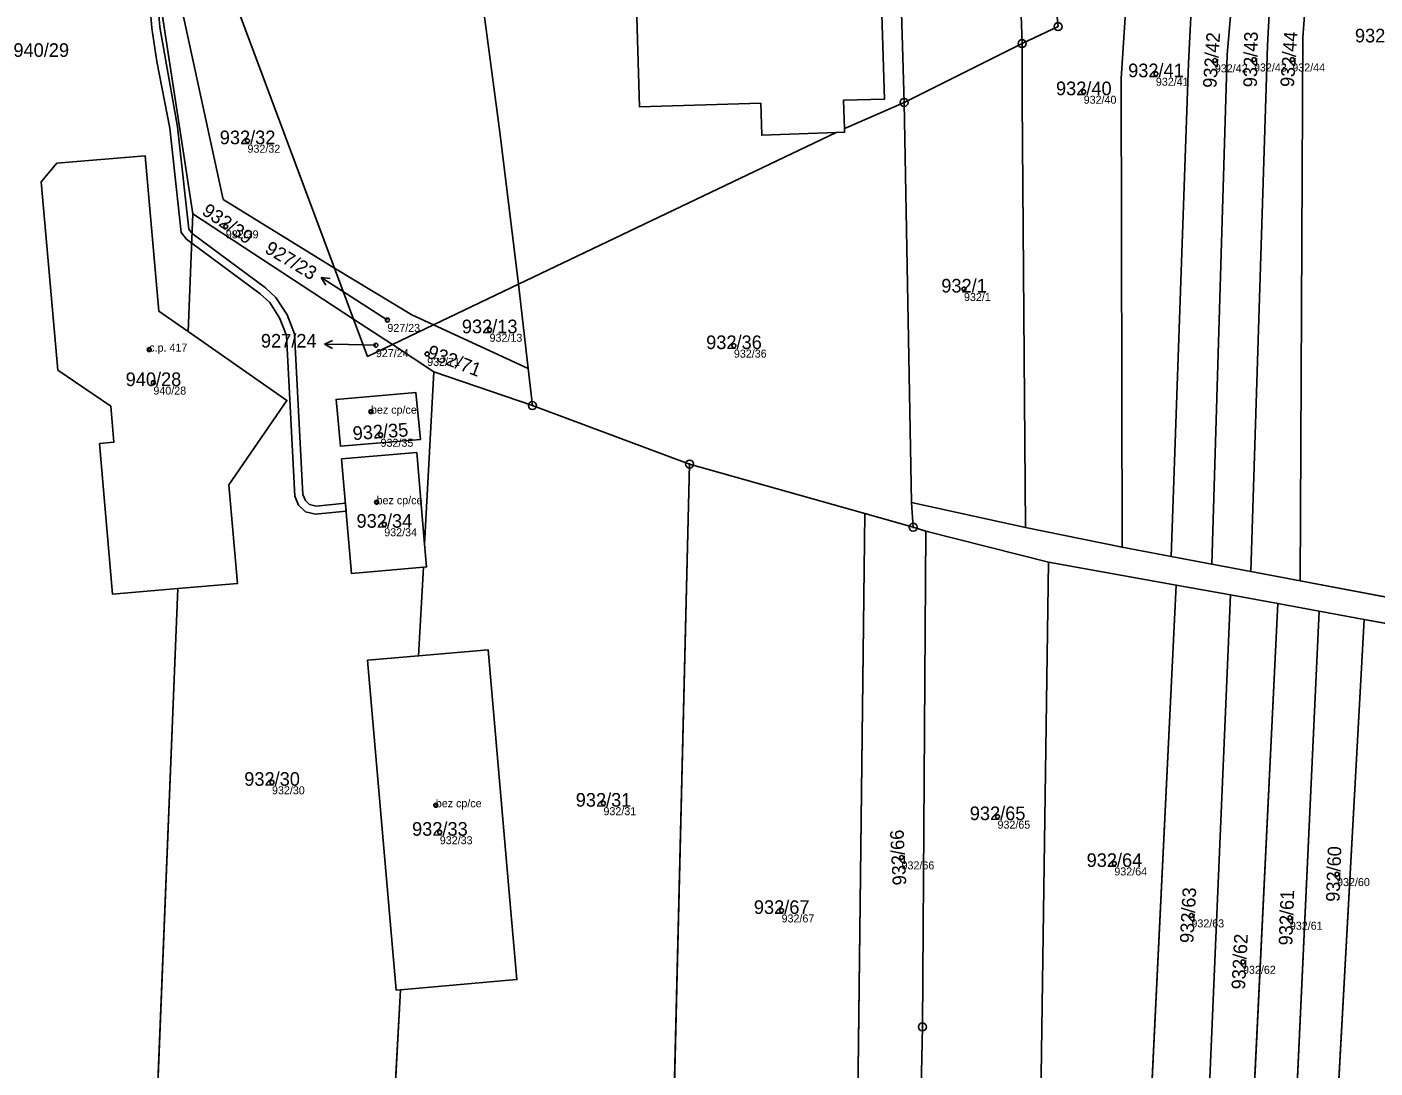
# Model space of a CAD drawing. Extents: x -603967 to -594699, y -1179315 to -1165625.
# Drawn here: x -597028 to -596859.5, y -1172363.4 to -1172233.4 of the extents above; entities that cross this region are included whole.
import ezdxf

# ---------------------------------------------------------------- set-up
doc = ezdxf.new("R2010")
doc.units = 0
for name, color, linetype in [('Definiční body', 7, 'Continuous'), ('Hranice parcel', 7, 'Continuous'), ('Parcelní čísla', 7, 'Continuous'), ('Polygon budovy', 7, 'Continuous'), ('Polygon parcely', 7, 'Continuous'), ('Pop  PČ popisy', 7, 'Continuous'), ('Věcná břemena k části', 7, 'Continuous'), ('Značky bodu BP', 7, 'Continuous'), ('Značky budov', 7, 'Continuous')]:
    doc.layers.add(name, color=color, linetype=linetype)

msp = doc.modelspace()

# ---------------------------------------------------------------- linework, layer by layer
at = {"layer": 'Definiční body'}
for centre in [(-596879.54, -1172237.55994), (-596874.65, -1172237.44994), (-596869.86, -1172237.44994), (-596886.91, -1172239.22994), (-596895.93, -1172241.47994), (-597000.42, -1172247.59994), (-597003.13, -1172258.29994), (-596910.89, -1172266.12994), (-596982.94, -1172269.98994), (-596970.17, -1172271.21994), (-597012.7, -1172273.68994), (-596984.38, -1172273.13994), (-596977.97, -1172274.22994), (-596939.64, -1172273.19994), (-597012.18, -1172277.81994), (-596984.99, -1172281.44994), (-596983.79, -1172284.33994), (-596984.29, -1172292.75994), (-596983.33, -1172295.51994), (-596997.36, -1172327.75994), (-596976.89, -1172330.61994), (-596955.94, -1172330.36994), (-596906.7, -1172332.04994), (-596976.39, -1172333.99994), (-596918.69, -1172337.13994), (-596892.1, -1172337.89994), (-596864.27, -1172339.22994), (-596933.68, -1172343.76994), (-596882.47, -1172344.38994), (-596870.17, -1172344.67994), (-596876.02, -1172350.18994)]:
    msp.add_circle(centre, 0.25, dxfattribs=at)
at = {"layer": 'Hranice parcel'}
for p, q in [((-597013.08, -1172200.47), (-596989.54, -1172263.52)), ((-597007.24, -1172256.74), (-597011.56, -1172228.74)), ((-596918.37, -1172242.81), (-596903.63, -1172235.46)), ((-596903.62, -1172242.57), (-596903.63, -1172235.46)), ((-596875.05, -1172301.43), (-596872.98, -1172235.7)), ((-596868.88, -1172302.59), (-596868.53, -1172234.7)), ((-596879.91, -1172300.51), (-596878.01, -1172236.83)), ((-596885.02, -1172299.54), (-596882.82, -1172237.91)), ((-596891.13, -1172298.39), (-596891.27, -1172239.81)), ((-596925.95, -1172242.54), (-596925.83, -1172246.08)), ((-596918.37, -1172242.81), (-596917.44, -1172292.81)), ((-596903.21, -1172295.9), (-596903.62, -1172242.57)), ((-596966.55, -1172265.53), (-596926.88, -1172246.58)), ((-596926.88, -1172246.58), (-596936.17, -1172246.91)), ((-597007.83, -1172271.44), (-597007.24, -1172256.74)), ((-596987.16, -1172269.88), (-597007.24, -1172256.74)), ((-596989.54, -1172263.52), (-596987.16, -1172269.88)), ((-596977.16, -1172270.59), (-596966.55, -1172265.53)), ((-596965.34, -1172276.06), (-596966.55, -1172265.53)), ((-597011.48, -1172268.9), (-597007.83, -1172271.44)), ((-596987.16, -1172269.88), (-596982.31, -1172273.05)), ((-596982.31, -1172273.05), (-596977.16, -1172270.59)), ((-596977.16, -1172270.59), (-596965.34, -1172276.06)), ((-597007.83, -1172271.44), (-596995.49, -1172280.04)), ((-596977.12, -1172276.45), (-596982.31, -1172273.05)), ((-596965.34, -1172276.06), (-596964.81, -1172280.69)), ((-596978.29, -1172297.98), (-596977.12, -1172276.45)), ((-596977.12, -1172276.45), (-596964.81, -1172280.69)), ((-596945.18, -1172287.99), (-596947.31, -1172374.94)), ((-596945.18, -1172287.99), (-596923.28, -1172294.18)), ((-596917.44, -1172292.81), (-596903.21, -1172295.9)), ((-596917.24, -1172295.89), (-596917.44, -1172292.81)), ((-596923.28, -1172294.18), (-596924.24, -1172374.03)), ((-596923.28, -1172294.18), (-596917.24, -1172295.89)), ((-596915.66, -1172296.38), (-596917.24, -1172295.89)), ((-596900.32, -1172300.25), (-596915.66, -1172296.38)), ((-596903.21, -1172295.9), (-596891.13, -1172298.39)), ((-596891.13, -1172298.39), (-596885.02, -1172299.54)), ((-596885.02, -1172299.54), (-596879.91, -1172300.51)), ((-596979.04, -1172311.95), (-596978.44, -1172300.88)), ((-596900.32, -1172300.25), (-596901.38, -1172373.12)), ((-596884.36, -1172303.11), (-596900.32, -1172300.25)), ((-596879.91, -1172300.51), (-596875.05, -1172301.43)), ((-596875.05, -1172301.43), (-596868.88, -1172302.59)), ((-597001.67, -1172302.9), (-597009.12, -1172303.55)), ((-596884.36, -1172303.11), (-596887.77, -1172372.58)), ((-596877.6, -1172304.32), (-596884.36, -1172303.11)), ((-596868.88, -1172302.59), (-596847.42, -1172306.62)), ((-597009.12, -1172303.55), (-597017.28, -1172304.26)), ((-597012.08, -1172376.95), (-597009.12, -1172303.55)), ((-596871.67, -1172305.41), (-596877.6, -1172304.32)), ((-596871.67, -1172305.41), (-596874.92, -1172372.07)), ((-596866.52, -1172306.36), (-596871.67, -1172305.41)), ((-596866.52, -1172306.36), (-596869.54, -1172371.86)), ((-596860.9, -1172307.39), (-596866.52, -1172306.36)), ((-596860.9, -1172307.39), (-596864.41, -1172371.66)), ((-596839.66, -1172311.3), (-596860.9, -1172307.39)), ((-596982.52, -1172376.13), (-596981.3, -1172353.68))]:
    msp.add_line(p, q, dxfattribs=at)
for points in [[(-596903.63, -1172235.46), (-596906.42, -1172156.75), (-596913.32, -1172110.55)], [(-596918.37, -1172242.81), (-596919.36, -1172208.96), (-596919.86, -1172179.25), (-596926.07, -1172115.5)], [(-596872.98, -1172235.7), (-596872.14, -1172220), (-596873.26, -1172178.29)], [(-596868.53, -1172234.7), (-596867.07, -1172214.64), (-596867.52, -1172177.94)], [(-596903.63, -1172235.46), (-596899.13, -1172233.33), (-596904.73, -1172180.18), (-596891.02, -1172179.35)], [(-596891.27, -1172239.81), (-596889.58, -1172214.28), (-596891.02, -1172179.35)], [(-596882.82, -1172237.91), (-596881.78, -1172217.23), (-596883.17, -1172178.88)], [(-596878.01, -1172236.83), (-596876.46, -1172219.09), (-596878.64, -1172178.66)], [(-596922.51, -1172187.81), (-596920.81, -1172242.38), (-596925.95, -1172242.54)], [(-596936.17, -1172246.91), (-596936.28, -1172242.88), (-596951.42, -1172243.36), (-596953.08, -1172188.72)], [(-597013.08, -1172200.47), (-597009.28, -1172228.05), (-597003.47, -1172254.93), (-596989.54, -1172263.52)], [(-596966.55, -1172265.53), (-596968.89, -1172246.51), (-596971.19, -1172229.3), (-596972.1, -1172216.08)], [(-596925.83, -1172246.08), (-596925.33, -1172245.84), (-596918.37, -1172242.81)], [(-596925.83, -1172246.08), (-596925.81, -1172246.54), (-596926.88, -1172246.58)], [(-597017.28, -1172304.26), (-597018.9, -1172285.42), (-597017.12, -1172285.26), (-597017.5, -1172280.74), (-597024.12, -1172276.24), (-597026.2, -1172252.72), (-597024.24, -1172250.41), (-597013.21, -1172249.46), (-597011.48, -1172268.9)], [(-596989.54, -1172263.52), (-596979.87, -1172269.34), (-596977.16, -1172270.59)], [(-596987.16, -1172269.88), (-596985.42, -1172274.54), (-596982.31, -1172273.05)], [(-596988.8, -1172285.76), (-596989.35, -1172279.91), (-596979.4, -1172279.03), (-596978.82, -1172284.91), (-596988.8, -1172285.76)], [(-596995.49, -1172280.04), (-597002.76, -1172290.59), (-597001.67, -1172302.9)], [(-596964.81, -1172280.69), (-596963.95, -1172280.99), (-596945.18, -1172287.99)], [(-596978.44, -1172300.88), (-596987.43, -1172301.65), (-596988.66, -1172287.35), (-596979.27, -1172286.56), (-596978.29, -1172297.98)], [(-596915.66, -1172296.38), (-596916.09, -1172358.31), (-596916.4, -1172373.73)], [(-596978.29, -1172297.98), (-596978.04, -1172300.85), (-596978.44, -1172300.88)], [(-596877.6, -1172304.32), (-596880.27, -1172366.68), (-596880.26, -1172372.28)], [(-596979.04, -1172311.95), (-596970.35, -1172311.18), (-596967.62, -1172342.49), (-596966.76, -1172352.4), (-596968.22, -1172352.53), (-596981.3, -1172353.68)], [(-596981.3, -1172353.68), (-596981.83, -1172353.73), (-596985.43, -1172312.51), (-596979.04, -1172311.95)]]:
    msp.add_lwpolyline(points, dxfattribs=at)
at = {"layer": 'Polygon budovy'}
msp.add_lwpolyline([(-596953.08, -1172188.72), (-596951.42, -1172243.36), (-596936.28, -1172242.88), (-596936.17, -1172246.91), (-596926.88, -1172246.58), (-596925.81, -1172246.54), (-596925.83, -1172246.08), (-596925.95, -1172242.54), (-596920.81, -1172242.38), (-596922.51, -1172187.81)], dxfattribs=at)
for points in [[(-597026.2, -1172252.72), (-597024.12, -1172276.24), (-597017.5, -1172280.74), (-597017.12, -1172285.26), (-597018.9, -1172285.42), (-597017.28, -1172304.26), (-597009.12, -1172303.55), (-597001.67, -1172302.9), (-597002.76, -1172290.59), (-596995.49, -1172280.04), (-597007.83, -1172271.44), (-597011.48, -1172268.9), (-597013.21, -1172249.46), (-597024.24, -1172250.41)], [(-596989.35, -1172279.91), (-596988.8, -1172285.76), (-596978.82, -1172284.91), (-596979.4, -1172279.03)], [(-596988.66, -1172287.35), (-596987.43, -1172301.65), (-596978.44, -1172300.88), (-596978.04, -1172300.85), (-596978.29, -1172297.98), (-596979.27, -1172286.56)], [(-596985.43, -1172312.51), (-596981.83, -1172353.73), (-596981.3, -1172353.68), (-596968.22, -1172352.53), (-596966.76, -1172352.4), (-596967.62, -1172342.49), (-596970.35, -1172311.18), (-596979.04, -1172311.95)]]:
    msp.add_lwpolyline(points, close=True, dxfattribs=at)
at = {"layer": 'Polygon parcely'}
for points in [[(-596891.55, -1172157.48), (-596898.55, -1172106.62), (-596912.28, -1172110.17), (-596913.32, -1172110.55), (-596906.42, -1172156.75), (-596903.63, -1172235.46), (-596899.13, -1172233.33), (-596904.73, -1172180.18), (-596891.02, -1172179.35)], [(-596918.37, -1172242.81), (-596903.63, -1172235.46), (-596906.42, -1172156.75), (-596913.32, -1172110.55), (-596926.07, -1172115.5), (-596919.86, -1172179.25), (-596919.36, -1172208.96)], [(-597002.02, -1172143.04), (-597018.71, -1172149.15), (-597013.61, -1172180.07), (-597013.08, -1172200.47), (-596989.54, -1172263.52), (-596979.87, -1172269.34), (-596977.16, -1172270.59), (-596966.55, -1172265.53), (-596968.89, -1172246.51), (-596971.19, -1172229.3), (-596972.1, -1172216.08), (-596974.73, -1172208.07), (-596972.71, -1172207.34), (-596974.45, -1172182.3), (-596986.73, -1172183.62), (-596991.79, -1172184.17)], [(-596847.42, -1172306.62), (-596845.27, -1172229.48), (-596844.93, -1172213.71), (-596846.49, -1172176.71), (-596867.52, -1172177.94), (-596867.07, -1172214.64), (-596868.53, -1172234.7), (-596868.88, -1172302.59)], [(-596875.05, -1172301.43), (-596872.98, -1172235.7), (-596872.14, -1172220), (-596873.26, -1172178.29), (-596878.64, -1172178.66), (-596876.46, -1172219.09), (-596878.01, -1172236.83), (-596879.91, -1172300.51)], [(-596868.53, -1172234.7), (-596867.07, -1172214.64), (-596867.52, -1172177.94), (-596873.26, -1172178.29), (-596872.14, -1172220), (-596872.98, -1172235.7), (-596875.05, -1172301.43), (-596868.88, -1172302.59)], [(-596891.27, -1172239.81), (-596889.58, -1172214.28), (-596891.02, -1172179.35), (-596904.73, -1172180.18), (-596899.13, -1172233.33), (-596903.63, -1172235.46), (-596903.62, -1172242.57), (-596903.21, -1172295.9), (-596891.13, -1172298.39)], [(-596883.17, -1172178.88), (-596891.02, -1172179.35), (-596889.58, -1172214.28), (-596891.27, -1172239.81), (-596891.13, -1172298.39), (-596885.02, -1172299.54), (-596882.82, -1172237.91), (-596881.78, -1172217.23)], [(-596876.46, -1172219.09), (-596878.64, -1172178.66), (-596883.17, -1172178.88), (-596881.78, -1172217.23), (-596882.82, -1172237.91), (-596885.02, -1172299.54), (-596879.91, -1172300.51), (-596878.01, -1172236.83)], [(-597013.08, -1172200.47), (-597016.38, -1172191.62), (-597011.56, -1172228.74), (-597007.24, -1172256.74), (-596987.16, -1172269.88), (-596989.54, -1172263.52), (-597003.47, -1172254.93), (-597009.28, -1172228.05)], [(-597009.28, -1172228.05), (-597003.47, -1172254.93), (-596989.54, -1172263.52), (-597013.08, -1172200.47)], [(-596903.62, -1172242.57), (-596903.63, -1172235.46), (-596918.37, -1172242.81), (-596917.44, -1172292.81), (-596903.21, -1172295.9)], [(-596917.24, -1172295.89), (-596917.44, -1172292.81), (-596918.37, -1172242.81), (-596925.33, -1172245.84), (-596925.83, -1172246.08), (-596925.81, -1172246.54), (-596926.88, -1172246.58), (-596966.55, -1172265.53), (-596965.34, -1172276.06), (-596964.81, -1172280.69), (-596963.95, -1172280.99), (-596945.18, -1172287.99), (-596923.28, -1172294.18)], [(-597017.28, -1172304.26), (-597009.12, -1172303.55), (-597001.67, -1172302.9), (-597002.76, -1172290.59), (-596995.49, -1172280.04), (-597007.83, -1172271.44), (-597011.48, -1172268.9), (-597013.21, -1172249.46), (-597024.24, -1172250.41), (-597026.2, -1172252.72), (-597024.12, -1172276.24), (-597017.5, -1172280.74), (-597017.12, -1172285.26), (-597018.9, -1172285.42)], [(-596977.12, -1172276.45), (-596982.31, -1172273.05), (-596985.42, -1172274.54), (-596987.16, -1172269.88), (-597007.24, -1172256.74), (-597007.83, -1172271.44), (-596995.49, -1172280.04), (-597002.76, -1172290.59), (-597001.67, -1172302.9), (-597009.12, -1172303.55), (-597012.08, -1172376.95), (-596982.52, -1172376.13), (-596981.3, -1172353.68), (-596981.83, -1172353.73), (-596985.43, -1172312.51), (-596979.04, -1172311.95), (-596978.44, -1172300.88), (-596987.43, -1172301.65), (-596988.66, -1172287.35), (-596979.27, -1172286.56), (-596978.29, -1172297.98)], [(-596977.16, -1172270.59), (-596979.87, -1172269.34), (-596989.54, -1172263.52), (-596987.16, -1172269.88), (-596982.31, -1172273.05)], [(-596965.34, -1172276.06), (-596966.55, -1172265.53), (-596977.16, -1172270.59)], [(-596985.42, -1172274.54), (-596982.31, -1172273.05), (-596987.16, -1172269.88)], [(-596965.34, -1172276.06), (-596977.16, -1172270.59), (-596982.31, -1172273.05), (-596977.12, -1172276.45), (-596964.81, -1172280.69)], [(-596947.31, -1172374.94), (-596945.18, -1172287.99), (-596963.95, -1172280.99), (-596964.81, -1172280.69), (-596977.12, -1172276.45), (-596978.29, -1172297.98), (-596978.04, -1172300.85), (-596978.44, -1172300.88), (-596979.04, -1172311.95), (-596970.35, -1172311.18), (-596967.62, -1172342.49), (-596966.76, -1172352.4), (-596968.22, -1172352.53), (-596981.3, -1172353.68), (-596982.52, -1172376.13), (-596969.61, -1172375.77)], [(-596988.8, -1172285.76), (-596989.35, -1172279.91), (-596979.4, -1172279.03), (-596978.82, -1172284.91)], [(-596988.8, -1172285.76), (-596978.82, -1172284.91), (-596979.4, -1172279.03), (-596989.35, -1172279.91)], [(-596978.29, -1172297.98), (-596979.27, -1172286.56), (-596988.66, -1172287.35), (-596987.43, -1172301.65), (-596978.44, -1172300.88), (-596978.04, -1172300.85)], [(-596947.31, -1172374.94), (-596924.24, -1172374.03), (-596923.28, -1172294.18), (-596945.18, -1172287.99)], [(-596924.24, -1172374.03), (-596916.4, -1172373.73), (-596916.09, -1172358.31), (-596915.66, -1172296.38), (-596917.24, -1172295.89), (-596923.28, -1172294.18)], [(-596916.4, -1172373.73), (-596901.38, -1172373.12), (-596900.32, -1172300.25), (-596915.66, -1172296.38), (-596916.09, -1172358.31)], [(-596900.32, -1172300.25), (-596901.38, -1172373.12), (-596887.77, -1172372.58), (-596884.36, -1172303.11)], [(-596880.26, -1172372.28), (-596880.27, -1172366.68), (-596877.6, -1172304.32), (-596884.36, -1172303.11), (-596887.77, -1172372.58)], [(-596880.27, -1172366.68), (-596880.26, -1172372.28), (-596874.92, -1172372.07), (-596871.67, -1172305.41), (-596877.6, -1172304.32)], [(-596866.52, -1172306.36), (-596871.67, -1172305.41), (-596874.92, -1172372.07), (-596869.54, -1172371.86)], [(-596864.41, -1172371.66), (-596860.9, -1172307.39), (-596866.52, -1172306.36), (-596869.54, -1172371.86)], [(-596864.41, -1172371.66), (-596841.84, -1172370.76), (-596839.66, -1172311.3), (-596860.9, -1172307.39)], [(-596979.04, -1172311.95), (-596985.43, -1172312.51), (-596981.83, -1172353.73), (-596981.3, -1172353.68), (-596968.22, -1172352.53), (-596966.76, -1172352.4), (-596967.62, -1172342.49), (-596970.35, -1172311.18)]]:
    msp.add_lwpolyline(points, close=True, dxfattribs=at)
for points in [[(-597116.51, -1172532.05), (-597016.16, -1172524.9), (-597015.7, -1172493.02), (-597013.28, -1172406.72), (-597012.33, -1172383.14), (-597012.08, -1172376.95), (-597009.12, -1172303.55), (-597017.28, -1172304.26), (-597018.9, -1172285.42), (-597017.12, -1172285.26), (-597017.5, -1172280.74), (-597024.12, -1172276.24), (-597026.2, -1172252.72), (-597024.24, -1172250.41), (-597013.21, -1172249.46), (-597011.48, -1172268.9), (-597007.83, -1172271.44), (-597007.24, -1172256.74), (-597011.56, -1172228.74), (-597016.38, -1172191.62), (-597029.65, -1172156.06)], [(-596953.08, -1172188.72), (-596951.42, -1172243.36), (-596936.28, -1172242.88), (-596936.17, -1172246.91), (-596926.88, -1172246.58), (-596925.81, -1172246.54), (-596925.83, -1172246.08), (-596925.95, -1172242.54), (-596920.81, -1172242.38), (-596922.51, -1172187.81)], [(-596922.51, -1172187.81), (-596920.81, -1172242.38), (-596925.95, -1172242.54), (-596925.83, -1172246.08), (-596925.33, -1172245.84), (-596918.37, -1172242.81), (-596919.36, -1172208.96)], [(-596971.19, -1172229.3), (-596968.89, -1172246.51), (-596966.55, -1172265.53), (-596926.88, -1172246.58), (-596936.17, -1172246.91), (-596936.28, -1172242.88), (-596951.42, -1172243.36), (-596953.08, -1172188.72)], [(-596847.42, -1172306.62), (-596868.88, -1172302.59), (-596875.05, -1172301.43), (-596879.91, -1172300.51), (-596885.02, -1172299.54), (-596891.13, -1172298.39), (-596903.21, -1172295.9), (-596917.44, -1172292.81), (-596917.24, -1172295.89), (-596915.66, -1172296.38), (-596900.32, -1172300.25), (-596884.36, -1172303.11), (-596877.6, -1172304.32), (-596871.67, -1172305.41), (-596866.52, -1172306.36), (-596860.9, -1172307.39), (-596839.66, -1172311.3)]]:
    msp.add_lwpolyline(points, dxfattribs=at)
at = {"layer": 'Pop  PČ popisy'}
for p, q in [((-596988.69, -1172266.31), (-596991.207, -1172264.676)), ((-596991.207, -1172264.676), (-596990.094, -1172264.801)), ((-596991.207, -1172264.676), (-596990.64, -1172265.641)), ((-596982.94, -1172269.99), (-596988.69, -1172266.31)), ((-596990.811, -1172273.018), (-596989.8, -1172272.534)), ((-596987.81, -1172273.07), (-596990.811, -1172273.018)), ((-596990.811, -1172273.018), (-596989.818, -1172273.536)), ((-596984.38, -1172273.14), (-596987.81, -1172273.07))]:
    msp.add_line(p, q, dxfattribs=at)
at = {"layer": 'Věcná břemena k části'}
msp.add_lwpolyline([(-597013.24, -1172222.69), (-597012.36, -1172233.53), (-597011.74, -1172237.7), (-597010.14, -1172246.01), (-597008.71, -1172259.05), (-597008.03, -1172259.9), (-597007.39, -1172260.38), (-596998.82, -1172266.73), (-596997.65, -1172267.82), (-596996.37, -1172269.82), (-596995.55, -1172271.92), (-596994.5, -1172292.02), (-596994.03, -1172293.13), (-596993.16, -1172293.96), (-596991.91, -1172294.25), (-596988.1, -1172293.89), (-596988.18, -1172292.89), (-596991.85, -1172293.24), (-596992.67, -1172293.04), (-596993.19, -1172292.55), (-596993.51, -1172291.8), (-596994.56, -1172271.7), (-596995.47, -1172269.36), (-596996.87, -1172267.18), (-596998.18, -1172265.96), (-597007.34, -1172259.17), (-597007.75, -1172258.65), (-597009.15, -1172245.86), (-597011.36, -1172233.41), (-597012.05, -1172224.98)], dxfattribs=at)
at = {"layer": 'Značky bodu BP'}
for centre, radius in [((-596899.13, -1172233.32988), 0.5), ((-596903.63, -1172235.45988), 0.5), ((-596903.63, -1172235.45988), 0.0303), ((-596918.37, -1172242.80988), 0.5), ((-596918.37, -1172242.80988), 0.0303), ((-596964.81, -1172280.68988), 0.5), ((-596964.81, -1172280.68988), 0.0303), ((-596945.18, -1172287.98988), 0.5), ((-596945.18, -1172287.98988), 0.0303), ((-596917.24, -1172295.88988), 0.5), ((-596917.24, -1172295.88988), 0.0303), ((-596916.09, -1172358.30988), 0.5), ((-596916.09, -1172358.30988), 0.0303)]:
    msp.add_circle(centre, radius, dxfattribs=at)
at = {"layer": 'Značky budov'}
for centre in [(-597012.7068, -1172273.68916), (-596984.9968, -1172281.44916), (-596984.2968, -1172292.75916), (-596976.8968, -1172330.61916)]:
    msp.add_circle(centre, 0.175, dxfattribs=at)

# ---------------------------------------------------------------- texts
at = {"layer": 'Definiční body'}
for s, p in [('932/42', (-596879.54, -1172239.049)), ('932/43', (-596874.65, -1172238.939)), ('932/44', (-596869.86, -1172238.939)), ('932/41', (-596886.91, -1172240.719)), ('932/40', (-596895.93, -1172242.969)), ('932/32', (-597000.42, -1172249.089)), ('932/39', (-597003.13, -1172259.789)), ('932/1', (-596910.89, -1172267.619)), ('927/23', (-596982.94, -1172271.479)), ('932/13', (-596970.17, -1172272.709)), ('c.p. 417', (-597012.7, -1172273.94)), ('927/24', (-596984.38, -1172274.629)), ('932/36', (-596939.64, -1172274.689)), ('932/71', (-596977.97, -1172275.719)), ('940/28', (-597012.18, -1172279.309)), ('bez cp/ce', (-596984.99, -1172281.7)), ('932/35', (-596983.79, -1172285.829)), ('bez cp/ce', (-596984.29, -1172293.01)), ('932/34', (-596983.33, -1172297.009)), ('932/30', (-596997.36, -1172329.249)), ('bez cp/ce', (-596976.89, -1172330.87)), ('932/31', (-596955.94, -1172331.859)), ('932/65', (-596906.7, -1172333.539)), ('932/33', (-596976.39, -1172335.489)), ('932/66', (-596918.69, -1172338.629)), ('932/64', (-596892.1, -1172339.389)), ('932/60', (-596864.27, -1172340.719)), ('932/67', (-596933.68, -1172345.259)), ('932/63', (-596882.47, -1172345.879)), ('932/61', (-596870.17, -1172346.169)), ('932/62', (-596876.02, -1172351.679))]:
    msp.add_text(s, height=0.999996, dxfattribs=at).set_placement(p)
at = {"layer": 'Parcelní čísla'}
for s, rotation, p in [('932/44', 86, (-596869.677, -1172240.937)), ('932/42', 86, (-596879.357, -1172241.047)), ('932/43', 89, (-596874.285, -1172240.923)), ('932/39', 326, (-597006.241, -1172256.713)), ('927/23', 329, (-596998.381, -1172261.483)), ('932/71', 339, (-596978.122, -1172274.626)), ('932/35', 4, (-596987.218, -1172285.005)), ('932/66', 92.9999972, (-596918.084, -1172340.579)), ('932/60', 87.9999972, (-596863.966, -1172342.709)), ('932/63', 87, (-596882.227, -1172347.873)), ('932/61', 87.9999972, (-596869.866, -1172348.159)), ('932/62', 87, (-596875.777, -1172353.673))]:
    msp.add_text(s, height=1.699998, rotation=rotation, dxfattribs=at).set_placement(p)
for s, p in [('932/45', (-596862.036, -1172235.305)), ('940/29', (-597029.67, -1172237.115)), ('932/41', (-596890.376, -1172239.655)), ('932/40', (-596899.396, -1172241.905)), ('932/32', (-597003.886, -1172248.025)), ('932/1', (-596913.726, -1172266.555)), ('932/13', (-596973.636, -1172271.645)), ('927/24', (-596998.742, -1172273.435)), ('932/36', (-596943.106, -1172273.625)), ('940/28', (-597015.646, -1172278.245)), ('932/34', (-596986.796, -1172295.945)), ('932/30', (-597000.826, -1172328.185)), ('932/31', (-596959.406, -1172330.795)), ('932/65', (-596910.166, -1172332.475)), ('932/33', (-596979.856, -1172334.425)), ('932/64', (-596895.566, -1172338.325)), ('932/67', (-596937.146, -1172344.195))]:
    msp.add_text(s, height=1.699998, dxfattribs=at).set_placement(p)

doc.saveas('drawing.dxf')
